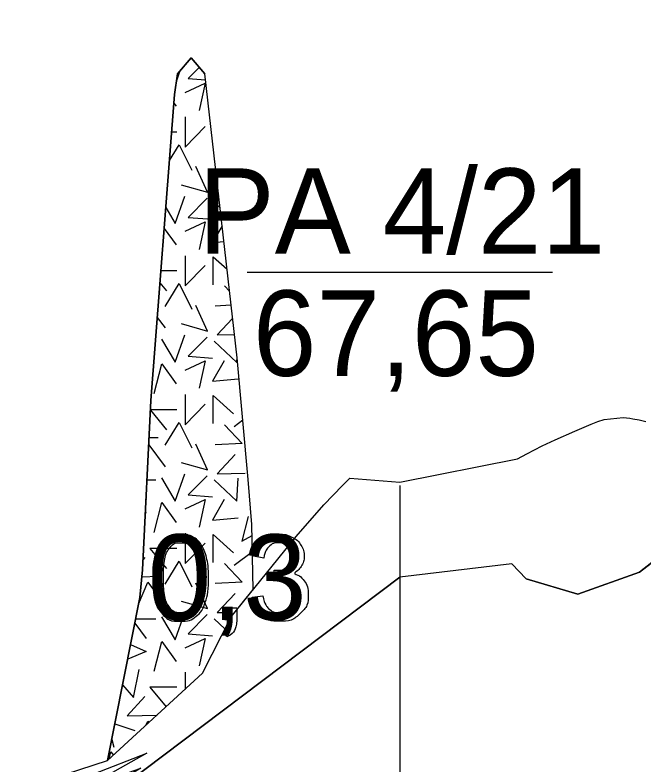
# Model space of a CAD drawing. Extents: x 532503 to 539665, y 6557663 to 6561526.
# Drawn here: x 538263.26 to 538304.47, y 6559960.69 to 6560009.86 of the extents above; entities that cross this region are included whole.
import ezdxf

# ---------------------------------------------------------------- set-up
doc = ezdxf.new("R2010")
doc.units = 0
for name, color, linetype in [('Default', 7, 'Continuous'), ('GEOLPUNKT', 7, 'Continuous'), ('maapind', 7, 'Continuous'), ('maapind varasem', 7, 'Continuous'), ('Plokid', 7, 'Continuous'), ('Proovid', 7, 'Continuous'), ('Täide', 7, 'Continuous')]:
    doc.layers.add(name, color=color, linetype=linetype)

msp = doc.modelspace()

# ---------------------------------------------------------------- linework, layer by layer
at = {"layer": 'Default'}
for points in [[(538269.329, 6559960.974), (538271.447, 6559971.668), (538271.621, 6559973.489), (538272.163, 6559984.587), (538273.717, 6560004.645), (538273.908, 6560006.005), (538274.803, 6560007.055), (538275.698, 6560006.005)], [(538052.872, 6559889.005), (538072.44, 6559906.469), (538102.322, 6559923.504), (538117.996, 6559931.12), (538139.865, 6559935.002), (538169.83, 6559935.605), (538243.324, 6559949.824), (538270.431, 6559959.385), (538288.476, 6559973.005)], [(538133.946, 6559942.63), (538169.83, 6559939.605), (538181.417, 6559941.054), (538184.3, 6559941.573), (538208.99, 6559946.568), (538210.194, 6559946.734), (538210.667, 6559946.812), (538232.283, 6559950.405), (538236.19, 6559951.025), (538239.012, 6559951.473), (538240.74, 6559951.674), (538242.666, 6559952.298), (538269.329, 6559960.974), (538275.555, 6559966.703), (538277.419, 6559970.405), (538278.862, 6559972.187)]]:
    msp.add_lwpolyline(points, dxfattribs=at)
at = {"layer": 'GEOLPUNKT'}
for p, q in [((538278.476, 6559993.005), (538298.476, 6559993.005)), ((538288.476, 6559979.005), (538288.476, 6559695.005))]:
    msp.add_line(p, q, dxfattribs=at)
at = {"layer": 'maapind'}
msp.add_lwpolyline([(538295.819, 6559973.886), (538296.744, 6559972.893), (538300.136, 6559971.899), (538304.178, 6559973.34), (538307.012, 6559975.512), (538314.045, 6559976.004), (538318.306, 6559976.069), (538321.432, 6559974.769), (538322.784, 6559973.632), (538323.587, 6559974.317), (538327.048, 6559976.114), (538327.318, 6559975.66), (538328.609, 6559993.076), (538329.319, 6560017.252), (538332.264, 6560027.953), (538335.291, 6560044.255), (538338.331, 6559999.924), (538340.441, 6559969.689), (538342.146, 6559945.271), (538342.466, 6559937.779), (538342.868, 6559934.094), (538348.743, 6559931.557)], dxfattribs=at)
at = {"layer": 'maapind varasem'}
msp.add_lwpolyline([(538269.329, 6559960.974), (538275.555, 6559966.703), (538277.419, 6559970.405), (538281.687, 6559975.676), (538283.485, 6559977.745), (538284.709, 6559979.024), (538285.206, 6559979.49), (538288.476, 6559979.232), (538296.187, 6559980.762), (538296.793, 6559981.097), (538297.808, 6559981.617), (538298.641, 6559982.008), (538299.945, 6559982.582), (538301.014, 6559983.045), (538301.453, 6559983.212), (538301.872, 6559983.343), (538303.107, 6559983.465), (538303.542, 6559983.421), (538303.74, 6559983.393), (538304.151, 6559983.318), (538304.586, 6559983.215)], dxfattribs=at)
at = {"layer": 'Plokid'}
msp.add_lwpolyline([(538305.297, 6559974.197), (538304.178, 6559973.34), (538300.136, 6559971.899), (538296.744, 6559972.893), (538295.819, 6559973.886), (538288.476, 6559973.005), (538270.431, 6559959.385), (538243.324, 6559949.824), (538169.83, 6559935.605), (538147.514, 6559935.156)], dxfattribs=at)
at = {"layer": 'Proovid'}
for points in [[(538279.565, 6559974.251), (538278.878, 6559974.375)], [(538280.165, 6559972.86), (538280.242, 6559973.462)], [(538278.81, 6559971.69), (538279.497, 6559971.78)], [(538277.004, 6559970.205), (538277.004, 6559970.986), (538277.785, 6559970.986), (538277.785, 6559970.205)], [(538277.393, 6559970.205), (538277.004, 6559970.205)], [(538277.149, 6559969.095), (538276.957, 6559969.39)]]:
    msp.add_lwpolyline(points, dxfattribs=at)
for points in [[(538272.284, 6559972.967), (538272.284, 6559973.959), (538272.488, 6559974.566), (538272.692, 6559975.172), (538273.095, 6559975.499), (538273.498, 6559975.826), (538274.108, 6559975.826), (538274.559, 6559975.826), (538274.9, 6559975.645), (538275.24, 6559975.464), (538275.461, 6559975.122), (538275.681, 6559974.78), (538275.807, 6559974.29), (538275.933, 6559973.799), (538275.933, 6559972.967), (538275.933, 6559971.982), (538275.731, 6559971.376), (538275.528, 6559970.769), (538275.126, 6559970.44), (538274.723, 6559970.111), (538274.108, 6559970.111), (538273.299, 6559970.111), (538272.837, 6559970.689), (538272.284, 6559971.39), (538272.284, 6559972.967)], [(538278.878, 6559974.375), (538279.004, 6559975.066), (538279.451, 6559975.446), (538279.899, 6559975.826), (538280.564, 6559975.826), (538281.022, 6559975.826), (538281.408, 6559975.63), (538281.794, 6559975.434), (538281.999, 6559975.094), (538282.203, 6559974.755), (538282.203, 6559974.373), (538282.203, 6559974.011), (538282.008, 6559973.714), (538281.813, 6559973.416), (538281.431, 6559973.241), (538281.928, 6559973.126), (538282.202, 6559972.766), (538282.476, 6559972.405), (538282.476, 6559971.863), (538282.476, 6559971.13), (538281.942, 6559970.621), (538281.407, 6559970.111), (538280.59, 6559970.111), (538279.852, 6559970.111), (538279.366, 6559970.551), (538278.879, 6559970.991), (538278.81, 6559971.69)], [(538272.992, 6559972.967), (538272.992, 6559971.585), (538273.314, 6559971.13), (538273.636, 6559970.675), (538274.108, 6559970.675), (538274.581, 6559970.675), (538274.903, 6559971.132), (538275.224, 6559971.589), (538275.224, 6559972.967), (538275.224, 6559974.349), (538274.903, 6559974.804), (538274.582, 6559975.259), (538274.101, 6559975.259), (538273.628, 6559975.259), (538273.345, 6559974.858), (538272.992, 6559974.346), (538272.992, 6559972.967)], [(538280.242, 6559973.462), (538280.31, 6559973.454), (538280.352, 6559973.454), (538280.792, 6559973.454), (538281.143, 6559973.683), (538281.495, 6559973.912), (538281.495, 6559974.389), (538281.495, 6559974.767), (538281.239, 6559975.015), (538280.983, 6559975.263), (538280.578, 6559975.263), (538280.177, 6559975.263), (538279.909, 6559975.01), (538279.642, 6559974.757), (538279.565, 6559974.251)], [(538279.497, 6559971.78), (538279.615, 6559971.195), (538279.899, 6559970.937), (538280.182, 6559970.679), (538280.593, 6559970.679), (538281.08, 6559970.679), (538281.413, 6559971.015), (538281.746, 6559971.351), (538281.746, 6559971.848), (538281.746, 6559972.321), (538281.437, 6559972.629), (538281.128, 6559972.936), (538280.65, 6559972.936), (538280.456, 6559972.936), (538280.165, 6559972.86)], [(538276.957, 6559969.39), (538277.175, 6559969.485), (538277.278, 6559969.671), (538277.381, 6559969.857), (538277.393, 6559970.205)], [(538277.785, 6559970.205), (538277.785, 6559969.773), (538277.633, 6559969.507), (538277.481, 6559969.241), (538277.149, 6559969.095)]]:
    msp.add_open_spline(points, degree=3, dxfattribs=at)
at = {"layer": 'Täide'}
for p, q in [((538273.837, 6560005.498), (538274.087, 6560006.216)), ((538273.674, 6560004.093), (538273.823, 6560003.886)), ((538273.868, 6560002.189), (538273.526, 6560002.189)), ((538276.393, 6559999.887), (538276.377, 6559999.886)), ((538276.32, 6559997.584), (538276.696, 6559997.226)), ((538273.037, 6559995.874), (538273.823, 6559994.785)), ((538273.868, 6559993.088), (538272.822, 6559993.088)), ((538272.76, 6559992.299), (538273.196, 6559991.774)), ((538276.988, 6559992.097), (538277.319, 6559991.749)), ((538277.422, 6559990.838), (538276.377, 6559990.784)), ((538272.585, 6559990.032), (538273.09, 6559989.349)), ((538272.493, 6559988.461), (538272.463, 6559988.461)), ((538272.132, 6559983.953), (538273.196, 6559982.673)), ((538273.868, 6559983.986), (538272.134, 6559983.986)), ((538277.613, 6559982.886), (538278.181, 6559983.31)), ((538272.044, 6559982.153), (538272.632, 6559982.171)), ((538272.022, 6559981.691), (538273.09, 6559980.247)), ((538272.493, 6559979.359), (538271.908, 6559979.359)), ((538271.846, 6559978.088), (538271.847, 6559978.085)), ((538278.862, 6559972.187), (538278.777, 6559976.457)), ((538277.613, 6559973.785), (538278.812, 6559974.679)), ((538271.777, 6559974.291), (538271.653, 6559974.153)), ((538271.578, 6559973.037), (538272.632, 6559973.069)), ((538272.493, 6559970.257), (538271.168, 6559970.257)), ((538276.32, 6559970.279), (538277.02, 6559969.612)), ((538271.115, 6559969.992), (538271.847, 6559968.983)), ((538274.403, 6559966.777), (538274.403, 6559965.642)), ((538269.806, 6559963.385), (538271.106, 6559962.96)), ((538269.762, 6559961.83), (538269.615, 6559962.419))]:
    msp.add_line(p, q, dxfattribs=at)
for points in [[(538275.698, 6560006.005), (538274.803, 6560007.055), (538273.908, 6560006.005), (538273.717, 6560004.645), (538272.163, 6559984.587), (538271.621, 6559973.489), (538271.447, 6559971.668), (538269.329, 6559960.974)], [(538275.335, 6560006.43), (538274.604, 6560005.698), (538275.742, 6560005.612)], [(538278.777, 6559976.457), (538278.531, 6559979.412), (538277.816, 6559987.382), (538275.698, 6560006.005)], [(538274.417, 6560004.785), (538275.73, 6560005.396), (538275.333, 6560003.594)], [(538274.403, 6560003.184), (538274.403, 6560001.199), (538275.715, 6560002.543)], [(538273.382, 6560000.325), (538274.011, 6560001.352), (538274.849, 6559999.685)], [(538274.157, 6559998.735), (538275.866, 6559998.247), (538275.103, 6559999.926)], [(538276.597, 6559998.095), (538276.5, 6559997.992), (538276.609, 6559997.994)], [(538273.143, 6559997.238), (538273.766, 6559996.195), (538274.394, 6559997.992)], [(538275.86, 6559997.853), (538274.604, 6559996.596), (538276.209, 6559996.474)], [(538274.417, 6559995.683), (538275.73, 6559996.294), (538275.333, 6559994.492)], [(538276.83, 6559996.045), (538276.209, 6559994.95), (538276.947, 6559995.018)], [(538274.403, 6559994.082), (538274.403, 6559992.097), (538275.715, 6559993.441)], [(538276.239, 6559992.171), (538276.239, 6559994.016), (538277.154, 6559993.196)], [(538273.095, 6559990.754), (538274.011, 6559992.25), (538274.849, 6559990.583)], [(538274.157, 6559989.634), (538275.866, 6559989.145), (538275.103, 6559990.825)], [(538277.522, 6559989.966), (538276.5, 6559988.891), (538277.642, 6559988.91)], [(538272.859, 6559988.611), (538273.766, 6559987.093), (538274.394, 6559988.891)], [(538275.86, 6559988.751), (538274.604, 6559987.495), (538276.209, 6559987.372)], [(538276.32, 6559988.483), (538277.785, 6559987.087), (538277.807, 6559987.458)], [(538272.388, 6559985.042), (538272.876, 6559986.996), (538273.823, 6559985.683)], [(538274.417, 6559986.582), (538275.73, 6559987.192), (538275.333, 6559985.391)], [(538276.972, 6559987.192), (538276.209, 6559985.849), (538277.888, 6559986.001)], [(538274.403, 6559984.981), (538274.403, 6559982.995), (538275.715, 6559984.339)], [(538276.239, 6559983.07), (538276.239, 6559984.915), (538277.582, 6559983.711)], [(538273.095, 6559981.652), (538274.011, 6559983.148), (538274.849, 6559981.482)], [(538276.988, 6559982.995), (538278.148, 6559981.774), (538276.377, 6559981.682)], [(538274.157, 6559980.532), (538275.866, 6559980.043), (538275.103, 6559981.723)], [(538277.69, 6559981.041), (538276.5, 6559979.789), (538278.331, 6559979.819)], [(538272.859, 6559979.51), (538273.766, 6559977.991), (538274.394, 6559979.789)], [(538275.86, 6559979.649), (538274.604, 6559978.393), (538276.209, 6559978.271)], [(538276.32, 6559979.381), (538277.785, 6559977.985), (538277.873, 6559979.486)], [(538272.388, 6559975.94), (538272.876, 6559977.894), (538273.823, 6559976.581)], [(538274.417, 6559977.48), (538275.73, 6559978.091), (538275.333, 6559976.289)], [(538276.972, 6559978.091), (538276.209, 6559976.747), (538277.888, 6559976.9)], [(538271.805, 6559977.25), (538271.845, 6559977.231), (538271.803, 6559977.213)], [(538278.529, 6559976.991), (538278.132, 6559975.373), (538278.792, 6559975.728)], [(538274.403, 6559975.879), (538274.403, 6559973.894), (538275.715, 6559975.237)], [(538276.239, 6559973.968), (538276.239, 6559975.813), (538277.582, 6559974.609)], [(538273.868, 6559974.884), (538272.105, 6559974.884), (538273.196, 6559973.571)], [(538273.095, 6559972.55), (538274.011, 6559974.046), (538274.849, 6559972.38)], [(538305.297, 6559974.197), (538304.178, 6559973.34), (538300.136, 6559971.899), (538296.744, 6559972.893), (538295.819, 6559973.886)], [(538295.819, 6559973.886), (538288.476, 6559973.005), (538270.431, 6559959.385), (538243.324, 6559949.824), (538169.83, 6559935.605), (538139.865, 6559935.002), (538117.996, 6559931.12), (538102.322, 6559923.504), (538072.44, 6559906.469), (538062.656, 6559897.737)], [(538276.988, 6559973.894), (538278.148, 6559972.672), (538276.377, 6559972.581)], [(538271.363, 6559971.243), (538271.96, 6559972.672), (538273.09, 6559971.145)], [(538274.157, 6559971.43), (538275.866, 6559970.941), (538275.103, 6559972.621)], [(538269.329, 6559960.974), (538275.555, 6559966.703), (538277.419, 6559970.405), (538278.862, 6559972.187)], [(538277.69, 6559971.939), (538276.5, 6559970.687), (538277.004, 6559970.696)], [(538272.859, 6559970.408), (538273.766, 6559968.89), (538274.394, 6559970.687)], [(538275.86, 6559970.548), (538274.604, 6559969.291), (538276.209, 6559969.169)], [(538270.839, 6559968.597), (538271.845, 6559968.129), (538270.649, 6559967.638)], [(538272.388, 6559966.838), (538272.876, 6559968.792), (538273.823, 6559967.479)], [(538274.417, 6559968.378), (538275.73, 6559968.989), (538275.333, 6559967.187)], [(538270.315, 6559965.951), (538271.019, 6559965.111), (538271.388, 6559966.946)], [(538273.868, 6559965.782), (538272.105, 6559965.782), (538273.166, 6559964.505)], [(538271.777, 6559965.189), (538270.617, 6559963.906), (538272.581, 6559963.966)], [(538271.842, 6559963.286), (538271.96, 6559963.57), (538272.038, 6559963.466)], [(538268.422, 6559960.119), (538271.893, 6559961.455), (538267.904, 6559959.204), (538271.508, 6559960.48), (538268.601, 6559958.737), (538271.558, 6559959.752), (538269.266, 6559958.232), (538271.198, 6559958.938), (538269.96, 6559957.997), (538271.131, 6559958.195)], [(538269.426, 6559961.064), (538269.53, 6559961.551), (538269.71, 6559961.324)]]:
    msp.add_lwpolyline(points, dxfattribs=at)

# ---------------------------------------------------------------- texts
at = {"layer": 'GEOLPUNKT'}
for s, p in [('PA 4/21', (538275.279, 6559994.205)), ('67,65', (538278.847, 6559986.205))]:
    msp.add_text(s, height=5.6, dxfattribs=at).set_placement(p)
at = {"layer": 'Proovid'}
msp.add_text('0,3', height=5.6, dxfattribs=at).set_placement((538271.959, 6559970.205))

doc.saveas('drawing.dxf')
